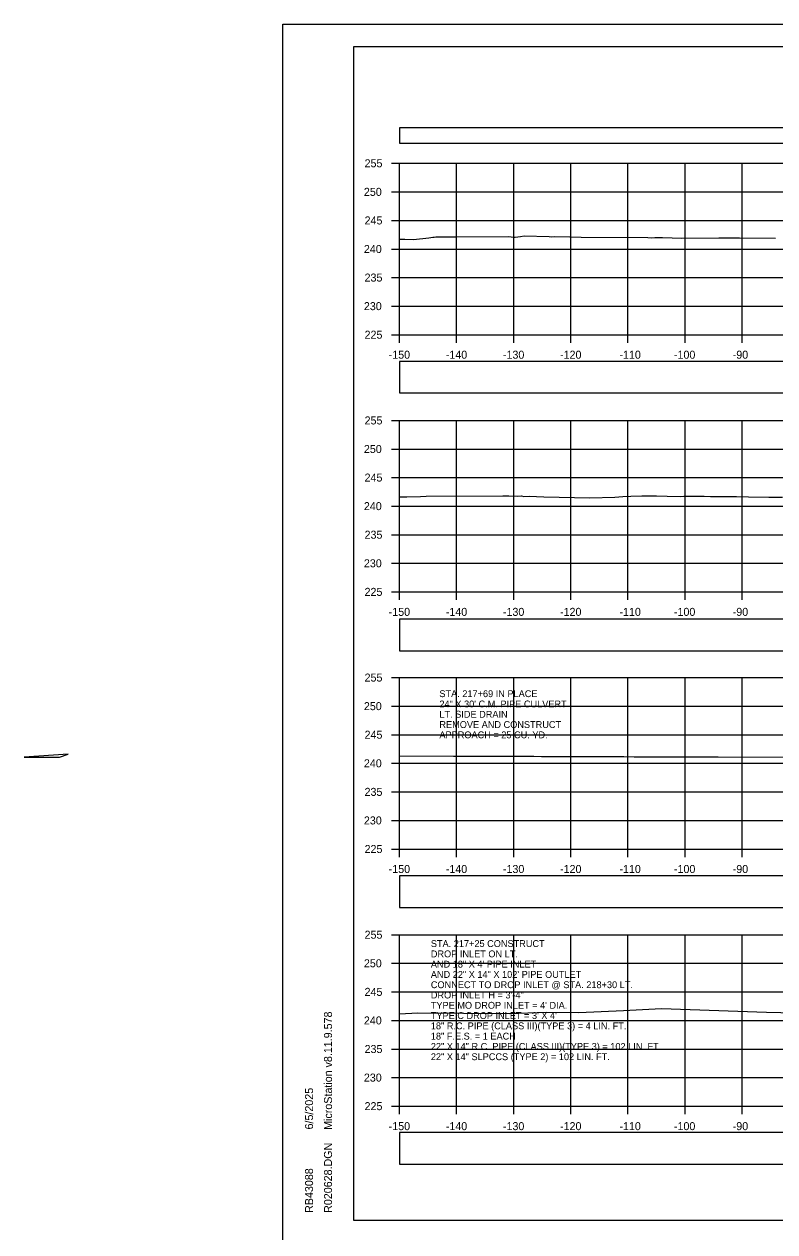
# Model space of a CAD drawing. Extents: x 1369627 to 1374022, y 380035 to 398173.
# Drawn here: x 1371882.8 to 1372014.2, y 383880.8 to 384092.2 of the extents above; entities that cross this region are included whole.
import ezdxf

# ---------------------------------------------------------------- set-up
doc = ezdxf.new("R2010")
doc.units = 0
for name, color, linetype in [('Default', 7, 'Continuous'), ('R_Axis', 7, 'Continuous'), ('R_Axis Annot', 7, 'Continuous'), ('R_Border', 7, 'Continuous'), ('R_Drive', 7, 'Continuous'), ('R_Exist Surface', 7, 'Continuous'), ('R_Grid', 7, 'Continuous'), ('R_No Plot', 7, 'Continuous'), ('R_Water', 7, 'Continuous'), ('R_Water Annot', 7, 'Continuous')]:
    doc.layers.add(name, color=color, linetype=linetype)

msp = doc.modelspace()

# ---------------------------------------------------------------- linework, layer by layer
at = {"layer": 'Default'}
for points in [[(1371948.53, 384071.34), (1372248.53, 384071.34), (1372248.53, 384074.04), (1371948.53, 384074.04)], [(1371948.53, 384027.65), (1372248.53, 384027.65), (1372248.53, 384033.17), (1371948.53, 384033.17)], [(1371948.53, 383982.53), (1372248.53, 383982.53), (1372248.53, 383988.05), (1371948.53, 383988.05)], [(1371948.53, 383937.63), (1372248.53, 383937.63), (1372248.53, 383943.15), (1371948.53, 383943.15)], [(1371948.53, 383892.69), (1372248.53, 383892.69), (1372248.53, 383898.22), (1371948.53, 383898.22)]]:
    msp.add_lwpolyline(points, close=True, dxfattribs=at)
at = {"layer": 'R_Axis'}
for p, q in [((1371947.13, 384067.84), (1371948.53, 384067.84)), ((1371948.53, 384037.84), (1371948.53, 384067.84)), ((1371947.13, 384062.84), (1371948.53, 384062.84)), ((1371947.13, 384057.84), (1371948.53, 384057.84)), ((1371947.13, 384052.84), (1371948.53, 384052.84)), ((1371947.13, 384047.84), (1371948.53, 384047.84)), ((1371947.13, 384042.84), (1371948.53, 384042.84)), ((1371947.13, 384037.84), (1371948.53, 384037.84)), ((1371948.53, 384037.84), (1372248.53, 384037.84)), ((1371948.53, 384036.44), (1371948.53, 384037.84)), ((1371958.53, 384036.44), (1371958.53, 384037.84)), ((1371968.53, 384036.44), (1371968.53, 384037.84)), ((1371978.53, 384036.44), (1371978.53, 384037.84)), ((1371988.53, 384036.44), (1371988.53, 384037.84)), ((1371998.53, 384036.44), (1371998.53, 384037.84)), ((1372008.53, 384036.44), (1372008.53, 384037.84)), ((1371947.13, 384022.84), (1371948.53, 384022.84)), ((1371948.53, 383992.84), (1371948.53, 384022.84)), ((1371947.13, 384017.84), (1371948.53, 384017.84)), ((1371947.13, 384012.84), (1371948.53, 384012.84)), ((1371947.13, 384007.84), (1371948.53, 384007.84)), ((1371947.13, 384002.84), (1371948.53, 384002.84)), ((1371947.13, 383997.84), (1371948.53, 383997.84)), ((1371947.13, 383992.84), (1371948.53, 383992.84)), ((1371948.53, 383992.84), (1372248.53, 383992.84)), ((1371948.53, 383991.44), (1371948.53, 383992.84)), ((1371958.53, 383991.44), (1371958.53, 383992.84)), ((1371968.53, 383991.44), (1371968.53, 383992.84)), ((1371978.53, 383991.44), (1371978.53, 383992.84)), ((1371988.53, 383991.44), (1371988.53, 383992.84)), ((1371998.53, 383991.44), (1371998.53, 383992.84)), ((1372008.53, 383991.44), (1372008.53, 383992.84)), ((1371947.13, 383977.84), (1371948.53, 383977.84)), ((1371948.53, 383947.84), (1371948.53, 383977.84)), ((1371947.13, 383972.84), (1371948.53, 383972.84)), ((1371947.13, 383967.84), (1371948.53, 383967.84)), ((1371947.13, 383962.84), (1371948.53, 383962.84)), ((1371947.13, 383957.84), (1371948.53, 383957.84)), ((1371947.13, 383952.84), (1371948.53, 383952.84)), ((1371947.13, 383947.84), (1371948.53, 383947.84)), ((1371948.53, 383947.84), (1372248.53, 383947.84)), ((1371948.53, 383946.44), (1371948.53, 383947.84)), ((1371958.53, 383946.44), (1371958.53, 383947.84)), ((1371968.53, 383946.44), (1371968.53, 383947.84)), ((1371978.53, 383946.44), (1371978.53, 383947.84)), ((1371988.53, 383946.44), (1371988.53, 383947.84)), ((1371998.53, 383946.44), (1371998.53, 383947.84)), ((1372008.53, 383946.44), (1372008.53, 383947.84)), ((1371947.13, 383932.84), (1371948.53, 383932.84)), ((1371948.53, 383902.84), (1371948.53, 383932.84)), ((1371947.13, 383927.84), (1371948.53, 383927.84)), ((1371947.13, 383922.84), (1371948.53, 383922.84)), ((1371947.13, 383917.84), (1371948.53, 383917.84)), ((1371947.13, 383912.84), (1371948.53, 383912.84)), ((1371947.13, 383907.84), (1371948.53, 383907.84)), ((1371947.13, 383902.84), (1371948.53, 383902.84)), ((1371948.53, 383902.84), (1372248.53, 383902.84)), ((1371948.53, 383901.44), (1371948.53, 383902.84)), ((1371958.53, 383901.44), (1371958.53, 383902.84)), ((1371968.53, 383901.44), (1371968.53, 383902.84)), ((1371978.53, 383901.44), (1371978.53, 383902.84)), ((1371988.53, 383901.44), (1371988.53, 383902.84)), ((1371998.53, 383901.44), (1371998.53, 383902.84)), ((1372008.53, 383901.44), (1372008.53, 383902.84))]:
    msp.add_line(p, q, dxfattribs=at)
at = {"layer": 'R_Border'}
for p, q in [((1371940.53, 384088.29), (1372256.71, 384088.29)), ((1371940.53, 383882.83), (1371940.53, 384088.29)), ((1371940.53, 383882.83), (1371940.53, 383882.83)), ((1372256.71, 383882.83), (1371940.53, 383882.83))]:
    msp.add_line(p, q, dxfattribs=at)
at = {"layer": 'R_Drive'}
for p, q in [((1371890.54, 383964.43), (1371882.82, 383963.92)), ((1371888.99, 383963.91), (1371890.54, 383964.43))]:
    msp.add_line(p, q, dxfattribs=at)
msp.add_lwpolyline([(1371882.82, 383963.92), (1371883.24, 383963.92), (1371884.21, 383963.92), (1371888.99, 383963.91)], dxfattribs=at)
at = {"layer": 'R_Exist Surface'}
for points in [[(1371948.53, 384054.56), (1371949.49, 384054.56), (1371950.96, 384054.53), (1371953.67, 384054.78), (1371954.38, 384054.92), (1371954.63, 384054.94), (1371954.89, 384054.96), (1371958.46, 384054.97), (1371967.6, 384055.03), (1371968.57, 384054.93), (1371968.79, 384054.94), (1371969.71, 384055.04), (1371970.37, 384055.15), (1371974.74, 384055.02), (1371975.21, 384054.98), (1371975.64, 384055), (1371978.37, 384054.96), (1371980.31, 384054.92), (1371992.01, 384054.84), (1371992.63, 384054.82), (1371993.26, 384054.84), (1371994.56, 384054.83), (1371997.95, 384054.74), (1372004.44, 384054.77), (1372004.73, 384054.78), (1372008.08, 384054.77), (1372014.36, 384054.72)], [(1371948.53, 384009.49), (1371949.83, 384009.49), (1371952.22, 384009.51), (1371953.22, 384009.56), (1371966.62, 384009.63), (1371967.69, 384009.62), (1371969.24, 384009.58), (1371969.91, 384009.64), (1371970.3, 384009.55), (1371971.24, 384009.57), (1371973.81, 384009.45), (1371981.86, 384009.31), (1371986.25, 384009.4), (1371987.63, 384009.54), (1371989.06, 384009.6), (1371990.98, 384009.67), (1371993.53, 384009.63), (1371995.41, 384009.57), (1371997.79, 384009.53), (1371998.31, 384009.57), (1372001.87, 384009.56), (1372003, 384009.51), (1372004.45, 384009.51), (1372007.55, 384009.51), (1372009.66, 384009.48), (1372013.2, 384009.44), (1372015.6, 384009.41)], [(1371948.53, 383964.13), (1371957.97, 383964.1), (1371958.97, 383964.1), (1371972.07, 383964.06), (1371973.41, 383964.05), (1371974.84, 383964.04), (1371987.83, 383964), (1371989.62, 383963.99), (1372002.23, 383963.95), (1372004.31, 383963.95), (1372022.44, 383963.94)], [(1371948.53, 383918.97), (1371951.72, 383919.17), (1371959.77, 383919.12), (1371967.77, 383919.08), (1371974.21, 383919.28), (1371979.91, 383919.25), (1371987.76, 383919.6), (1371994.39, 383919.9), (1372012.76, 383919.31), (1372025.21, 383919.01)]]:
    msp.add_lwpolyline(points, dxfattribs=at)
at = {"layer": 'R_Grid'}
for p, q in [((1371948.53, 384067.84), (1372248.53, 384067.84)), ((1371948.53, 384037.84), (1371948.53, 384067.84)), ((1371958.53, 384037.84), (1371958.53, 384067.84)), ((1371968.53, 384037.84), (1371968.53, 384067.84)), ((1371978.53, 384037.84), (1371978.53, 384067.84)), ((1371988.53, 384037.84), (1371988.53, 384067.84)), ((1371998.53, 384037.84), (1371998.53, 384067.84)), ((1372008.53, 384037.84), (1372008.53, 384067.84)), ((1371948.53, 384062.84), (1372248.53, 384062.84)), ((1371948.53, 384057.84), (1372248.53, 384057.84)), ((1371948.53, 384052.84), (1372248.53, 384052.84)), ((1371948.53, 384047.84), (1372248.53, 384047.84)), ((1371948.53, 384042.84), (1372248.53, 384042.84)), ((1371948.53, 384037.84), (1372248.53, 384037.84)), ((1371948.53, 384022.84), (1372248.53, 384022.84)), ((1371948.53, 383992.84), (1371948.53, 384022.84)), ((1371958.53, 383992.84), (1371958.53, 384022.84)), ((1371968.53, 383992.84), (1371968.53, 384022.84)), ((1371978.53, 383992.84), (1371978.53, 384022.84)), ((1371988.53, 383992.84), (1371988.53, 384022.84)), ((1371998.53, 383992.84), (1371998.53, 384022.84)), ((1372008.53, 383992.84), (1372008.53, 384022.84)), ((1371948.53, 384017.84), (1372248.53, 384017.84)), ((1371948.53, 384012.84), (1372248.53, 384012.84)), ((1371948.53, 384007.84), (1372248.53, 384007.84)), ((1371948.53, 384002.84), (1372248.53, 384002.84)), ((1371948.53, 383997.84), (1372248.53, 383997.84)), ((1371948.53, 383992.84), (1372248.53, 383992.84)), ((1371948.53, 383977.84), (1372248.53, 383977.84)), ((1371948.53, 383947.84), (1371948.53, 383977.84)), ((1371958.53, 383947.84), (1371958.53, 383977.84)), ((1371968.53, 383947.84), (1371968.53, 383977.84)), ((1371978.53, 383947.84), (1371978.53, 383977.84)), ((1371988.53, 383947.84), (1371988.53, 383977.84)), ((1371998.53, 383947.84), (1371998.53, 383977.84)), ((1372008.53, 383947.84), (1372008.53, 383977.84)), ((1371948.53, 383972.84), (1372248.53, 383972.84)), ((1371948.53, 383967.84), (1372248.53, 383967.84)), ((1371948.53, 383962.84), (1372248.53, 383962.84)), ((1371948.53, 383957.84), (1372248.53, 383957.84)), ((1371948.53, 383952.84), (1372248.53, 383952.84)), ((1371948.53, 383947.84), (1372248.53, 383947.84)), ((1371948.53, 383932.84), (1372248.53, 383932.84)), ((1371948.53, 383902.84), (1371948.53, 383932.84)), ((1371958.53, 383902.84), (1371958.53, 383932.84)), ((1371968.53, 383902.84), (1371968.53, 383932.84)), ((1371978.53, 383902.84), (1371978.53, 383932.84)), ((1371988.53, 383902.84), (1371988.53, 383932.84)), ((1371998.53, 383902.84), (1371998.53, 383932.84)), ((1372008.53, 383902.84), (1372008.53, 383932.84)), ((1371948.53, 383927.84), (1372248.53, 383927.84)), ((1371948.53, 383922.84), (1372248.53, 383922.84)), ((1371948.53, 383917.84), (1372248.53, 383917.84)), ((1371948.53, 383912.84), (1372248.53, 383912.84)), ((1371948.53, 383907.84), (1372248.53, 383907.84)), ((1371948.53, 383902.84), (1372248.53, 383902.84))]:
    msp.add_line(p, q, dxfattribs=at)
at = {"layer": 'R_No Plot'}
msp.add_line((1371928.13, 384092.19), (1372261.46, 384092.19), dxfattribs=at)
for points in [[(1371928.12, 384092.19), (1372261.46, 384092.19), (1372261.46, 383878.85), (1371928.12, 383878.85)], [(1372174.45, 384088.29), (1372194.07, 384088.29), (1372194.07, 384078.41), (1372210.18, 384078.41), (1372233.38, 384078.41), (1372233.38, 384045.74), (1372256.59, 384045.74), (1372256.71, 383882.83), (1371940.53, 383882.83), (1371940.53, 384088.29)]]:
    msp.add_lwpolyline(points, close=True, dxfattribs=at)

# ---------------------------------------------------------------- texts
at = {"layer": 'R_Axis Annot'}
for s, p in [('255', (1371942.42, 384067.14)), ('250', (1371942.3, 384062.14)), ('245', (1371942.42, 384057.14)), ('240', (1371942.3, 384052.14)), ('235', (1371942.42, 384047.14)), ('230', (1371942.3, 384042.14)), ('225', (1371942.42, 384037.14)), ('-150', (1371946.64, 384033.64)), ('-140', (1371956.64, 384033.64)), ('-130', (1371966.64, 384033.64)), ('-120', (1371976.64, 384033.64)), ('-110', (1371987.04, 384033.64)), ('-100', (1371996.58, 384033.64)), ('-90', (1372006.87, 384033.64)), ('255', (1371942.42, 384022.14)), ('250', (1371942.3, 384017.14)), ('245', (1371942.42, 384012.14)), ('240', (1371942.3, 384007.14)), ('235', (1371942.42, 384002.14)), ('230', (1371942.3, 383997.14)), ('225', (1371942.42, 383992.14)), ('-150', (1371946.64, 383988.64)), ('-140', (1371956.64, 383988.64)), ('-130', (1371966.64, 383988.64)), ('-120', (1371976.64, 383988.64)), ('-110', (1371987.04, 383988.64)), ('-100', (1371996.58, 383988.64)), ('-90', (1372006.87, 383988.64)), ('255', (1371942.42, 383977.14)), ('250', (1371942.3, 383972.14)), ('245', (1371942.42, 383967.14)), ('240', (1371942.3, 383962.14)), ('235', (1371942.42, 383957.14)), ('230', (1371942.3, 383952.14)), ('225', (1371942.42, 383947.14)), ('-150', (1371946.64, 383943.64)), ('-140', (1371956.64, 383943.64)), ('-130', (1371966.64, 383943.64)), ('-120', (1371976.64, 383943.64)), ('-110', (1371987.04, 383943.64)), ('-100', (1371996.58, 383943.64)), ('-90', (1372006.87, 383943.64)), ('255', (1371942.42, 383932.14)), ('250', (1371942.3, 383927.14)), ('245', (1371942.42, 383922.14)), ('240', (1371942.3, 383917.14)), ('235', (1371942.42, 383912.14)), ('230', (1371942.3, 383907.14)), ('225', (1371942.42, 383902.14)), ('-150', (1371946.64, 383898.64)), ('-140', (1371956.64, 383898.64)), ('-130', (1371966.64, 383898.64)), ('-120', (1371976.64, 383898.64)), ('-110', (1371987.04, 383898.64)), ('-100', (1371996.58, 383898.64)), ('-90', (1372006.87, 383898.64))]:
    msp.add_text(s, height=1.4, dxfattribs=at).set_placement(p)
at = {"layer": 'R_Border'}
for s, p in [('MicroStation v8.11.9.578', (1371936.72, 383898.69)), ('6/5/2025', (1371933.4, 383898.76)), ('R020628.DGN', (1371936.72, 383884.16)), ('RB43088', (1371933.4, 383884.16))]:
    msp.add_text(s, height=1.4, rotation=90, dxfattribs=at).set_placement(p)
at = {"layer": 'R_Water'}
for s, p in [('STA. 217+69 IN PLACE', (1371955.52, 383974.42)), ('24" X 30\' C.M. PIPE CULVERT', (1371955.52, 383972.62)), ('LT. SIDE DRAIN', (1371955.52, 383970.82)), ('REMOVE AND CONSTRUCT', (1371955.52, 383969.02)), ('APPROACH = 25 CU. YD.', (1371955.52, 383967.22))]:
    msp.add_text(s, height=1.2, dxfattribs=at).set_placement(p)
at = {"layer": 'R_Water Annot'}
for s, p in [('STA. 217+25 CONSTRUCT', (1371954.02, 383930.69)), ('DROP INLET ON LT.', (1371954.02, 383928.89)), ('AND 18" X 4\' PIPE INLET', (1371954.02, 383927.09)), ('AND 22" X 14" X 102\' PIPE OUTLET', (1371954.02, 383925.29)), ('CONNECT TO DROP INLET @ STA. 218+30 LT.', (1371954.02, 383923.49)), ('DROP INLET H = 3\'-4"', (1371954.02, 383921.69)), ("TYPE MO DROP INLET = 4' DIA.", (1371954.02, 383919.89)), ("TYPE C DROP INLET = 3' X 4'", (1371954.02, 383918.09)), ('18" R.C. PIPE (CLASS III)(TYPE 3) = 4 LIN. FT.', (1371954.02, 383916.29)), ('18" F.E.S. = 1 EACH', (1371954.02, 383914.49)), ('22" X 14" R.C. PIPE (CLASS III)(TYPE 3) = 102 LIN. FT.', (1371954.02, 383912.69)), ('22" X 14" SLPCCS (TYPE 2) = 102 LIN. FT.', (1371954.02, 383910.89))]:
    msp.add_text(s, height=1.2, dxfattribs=at).set_placement(p)

doc.saveas('drawing.dxf')
